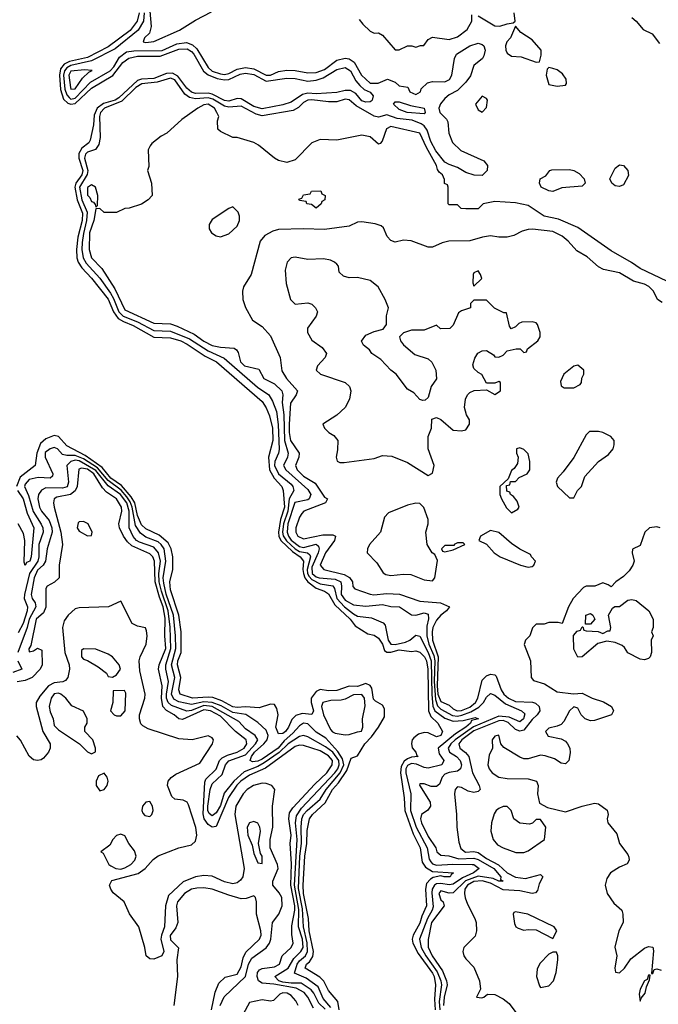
# Model space of a CAD drawing. Header units: inches. Extents: x 2380249 to 2585472, y 382747 to 546448.
# Tile 577 of 626: x 2553624 to 2556697, y 473596 to 478337. Entities that reach past the tile are written whole.
import ezdxf

# ---------------------------------------------------------------- set-up
doc = ezdxf.new("R2010")
doc.units = ezdxf.units.IN
doc.header["$MEASUREMENT"] = 0
doc.layers.add('C5457', color=7, linetype='Continuous')

msp = doc.modelspace()

# ---------------------------------------------------------------- linework, layer by layer
at = {"layer": 'C5457', "color": 4}
for points, elevation in [([(2554240.4, 478490), (2554256.7, 478303.3), (2554248.6, 478271.5), (2554224, 478250), (2554218, 478230), (2554230, 478226.7), (2554270, 478231), (2554393.4, 478286.6), (2554470, 478334), (2554546, 478374)], 12), ([(2554198.1, 478370), (2554189.3, 478330), (2554154.6, 478285.4), (2554050, 478205.2), (2553950, 478154.1), (2553864, 478136), (2553837, 478123), (2553820.1, 478099.9), (2553814.6, 478070), (2553820.1, 478000.1), (2553834.7, 477954.7), (2553855, 477935), (2553870, 477930.1), (2553890, 477932.7), (2553970, 478007.7), (2554071.8, 478068.2), (2554119.8, 478130), (2554148.3, 478151.7), (2554190, 478161.1), (2554299.2, 478160.8), (2554390, 478194.1), (2554430, 478196.1), (2554450, 478183.5), (2554461.4, 478170), (2554509, 478089), (2554531.5, 478071.5), (2554574, 478054), (2554610, 478047.8), (2554630, 478049.3), (2554685, 478075), (2554710, 478079.8), (2554750, 478073.3), (2554810, 478040.2), (2554910, 478055.2), (2554950, 478053.7), (2555010, 478040.2), (2555050, 478045.5), (2555083.7, 478056.3), (2555150, 478096.1), (2555190, 478106.7), (2555215.6, 478090), (2555242, 478042), (2555260.2, 478020.2), (2555280.7, 478000.7), (2555310, 477987.3), (2555324.9, 477970), (2555320.5, 477950), (2555315.1, 477944.9), (2555310, 477940.7), (2555290, 477939.7), (2555270, 477946.2), (2555241.2, 477981.1), (2555215.2, 477995.2), (2555190, 477995.4), (2555150, 477985.6), (2555050, 477979.8), (2555010, 477982.3), (2554984.1, 477975.9), (2554930, 477939.8), (2554890, 477927.2), (2554790, 477908.2), (2554750, 477918.5), (2554690, 477955.8), (2554670, 477956.8), (2554630, 477944.5), (2554610, 477947.8), (2554550, 477978.3), (2554530, 477982.7), (2554470, 477981.7), (2554450, 477988.4), (2554427.4, 478007.4), (2554385.1, 478065.1), (2554359.2, 478079.2), (2554330, 478077), (2554270, 478053.9), (2554210, 478050.6), (2554190, 478043.2), (2554100.3, 477959.7), (2554083.1, 477950), (2554027.2, 477932.8), (2553996.8, 477910), (2553982.3, 477877.7), (2553978.4, 477830), (2553963.5, 477756.5), (2553955.8, 477744.2), (2553922.3, 477717.7), (2553908.2, 477691.8), (2553908.6, 477670), (2553928, 477610), (2553923, 477590), (2553893.5, 477550), (2553889.4, 477530), (2553899.8, 477470), (2553925.7, 477405.7), (2553924.1, 477370), (2553904.3, 477290), (2553896.8, 477230), (2553899.4, 477190), (2553905.5, 477170), (2553922.4, 477142.4), (2553970, 477091.6), (2554050, 476991.4), (2554074.6, 476930), (2554097.9, 476897.9), (2554122.9, 476882.9), (2554170, 476864.3), (2554268.6, 476808.6), (2554350, 476804.5), (2554399.3, 476790), (2554430, 476774.7), (2554516.5, 476716.5), (2554570.3, 476690), (2554790, 476498.4), (2554810, 476467.7), (2554826.7, 476430), (2554840.6, 476370), (2554841.2, 476310), (2554821.1, 476230), (2554825.8, 476170), (2554848.7, 476128.7), (2554885.3, 476090), (2554891.5, 476070), (2554897.3, 475990), (2554878.4, 475930), (2554869.4, 475870), (2554870.7, 475850), (2554880.1, 475830), (2554936.9, 475776.9), (2554973.1, 475750), (2554990.1, 475730.1), (2554986.4, 475690), (2554989.4, 475670), (2554996, 475650), (2555010.4, 475630.5), (2555050, 475600.6), (2555090, 475585.5), (2555110, 475572), (2555140.3, 475520.3), (2555214.9, 475450), (2555237.7, 475417.7), (2555299.8, 475379.8), (2555330, 475373), (2555350, 475359.5), (2555369.1, 475330), (2555379.9, 475299.9), (2555390, 475291.6), (2555410, 475291.9), (2555450, 475302.6), (2555510, 475295.5), (2555530, 475298), (2555550, 475292.2), (2555571.8, 475270), (2555581.1, 475250), (2555587.5, 475210), (2555590.9, 475010), (2555602.3, 474982.3), (2555636.4, 474950), (2555658.8, 474910), (2555650.5, 474890), (2555630, 474884.7), (2555590, 474903.1), (2555570, 474905), (2555542.7, 474897.3), (2555520.5, 474879.5), (2555513.2, 474870), (2555508.6, 474851.4), (2555511.8, 474831.8), (2555530.6, 474810), (2555534.4, 474794.4), (2555542, 474790), (2555510, 474786.2), (2555490, 474778.9), (2555473.7, 474766.3), (2555459.5, 474740.5), (2555456.8, 474710), (2555473.8, 474590), (2555476.6, 474530), (2555517.5, 474417.5), (2555550.2, 474350), (2555560.7, 474280.7), (2555576.3, 474256.3), (2555610, 474235.8), (2555711.3, 474230), (2555699.6, 474220.4), (2555696, 474210), (2555666, 474210), (2555650, 474215.3), (2555613.7, 474206.3), (2555600.4, 474199.6), (2555582.2, 474177.8), (2555576.9, 474150), (2555582, 474070), (2555559.3, 474020.7), (2555550, 473987.3), (2555516.9, 473930), (2555513, 473910), (2555516.2, 473890), (2555540.7, 473840.7), (2555610, 473747), (2555618.2, 473730), (2555625.3, 473690), (2555619.6, 473620.4), (2555622.9, 473570)], 4), ([(2554223.1, 478370), (2554219, 478330), (2554194.1, 478285.9), (2554083.6, 478196.5), (2553970, 478137.8), (2553870, 478116), (2553850, 478105), (2553839.3, 478090), (2553834.8, 478070), (2553841.7, 478001.7), (2553850, 477974.6), (2553861.4, 477961.4), (2553870, 477954.8), (2553890, 477959.4), (2553963.9, 478036.1), (2554059.3, 478090), (2554077, 478110), (2554103.6, 478156.4), (2554138.3, 478181.7), (2554173.3, 478186.7), (2554310, 478188.3), (2554380.3, 478219.7), (2554426.4, 478226.4), (2554455.8, 478215.8), (2554475.7, 478195.8), (2554530, 478107.1), (2554549.6, 478089.6), (2554590, 478075.8), (2554610, 478073.5), (2554630, 478077.7), (2554670, 478098.5), (2554710, 478105.8), (2554750, 478099.4), (2554810, 478069.4), (2554830, 478070.2), (2554870, 478087.1), (2554910, 478093.7), (2554950, 478092), (2555010, 478080.3), (2555050, 478082.6), (2555090, 478097.6), (2555150, 478141.5), (2555190, 478151.8), (2555210, 478147.7), (2555232.9, 478132.8), (2555269, 478069), (2555310, 478031.5), (2555348.2, 478031.8), (2555394, 478050), (2555430, 478036), (2555450, 478018), (2555491.3, 478011.3), (2555501, 477990), (2555530, 477976), (2555552.7, 477990), (2555556.5, 478003.5), (2555586.6, 478033.4), (2555610, 478039.1), (2555670, 478038), (2555691.7, 478048.3), (2555703.7, 478070), (2555715.6, 478150), (2555725.6, 478170), (2555790, 478210.3), (2555830, 478223), (2555850, 478217.3), (2555857.3, 478210), (2555863, 478190), (2555858, 478162), (2555850.4, 478149.6), (2555810, 478116), (2555792.9, 478067.1), (2555770, 478036), (2555730, 477996), (2555690, 477975.1), (2555670, 477957.6), (2555648.6, 477931.4), (2555640.3, 477910), (2555646, 477890), (2555677.8, 477857.8), (2555684.8, 477844.8), (2555689.3, 477790), (2555706, 477746), (2555747.4, 477707.4), (2555857.4, 477657.4), (2555874.8, 477634.8), (2555872.8, 477610), (2555850, 477586.4), (2555811.4, 477588.5), (2555770, 477601.2), (2555730, 477625.3), (2555690, 477639.3), (2555670, 477650.9), (2555625.8, 477705.8), (2555602, 477750), (2555585, 477805), (2555570, 477825.6), (2555555.8, 477835.8), (2555512.3, 477852.3), (2555440.4, 477860.4), (2555390, 477878), (2555350, 477866.6), (2555330, 477871.5), (2555242.3, 477922.3), (2555210, 477950.8), (2555190, 477954.8), (2555150, 477942), (2555110, 477940.4), (2555030, 477950.6), (2555010, 477948.5), (2554990, 477938.5), (2554965.5, 477914.5), (2554940.3, 477899.8), (2554790, 477874.4), (2554761.2, 477881.2), (2554690, 477920.3), (2554630, 477914.9), (2554610, 477919.9), (2554553.4, 477953.4), (2554530, 477960.4), (2554470, 477956.3), (2554441.3, 477961.3), (2554417.9, 477977.9), (2554370, 478047.3), (2554350, 478055.2), (2554284.5, 478035.5), (2554211.8, 478028.2), (2554182.2, 478010), (2554115.8, 477944.2), (2554031.7, 477910), (2554013, 477890), (2554007.5, 477870), (2554010.3, 477770), (2554004.8, 477735.2), (2553988.1, 477711.9), (2553950, 477699.3), (2553940.2, 477690), (2553935.4, 477670), (2553951.3, 477611.3), (2553948.6, 477591.4), (2553912.3, 477530), (2553923.3, 477470), (2553947.9, 477410), (2553945.9, 477370), (2553930, 477306.6), (2553924.6, 477264.6), (2553922.6, 477230), (2553928.7, 477190), (2553944.3, 477164.3), (2554010, 477091.5), (2554060.1, 477020.1), (2554075, 476995), (2554100.8, 476930), (2554121.8, 476910), (2554190, 476882.6), (2554270, 476840.9), (2554350, 476836.6), (2554441, 476801), (2554530, 476742.2), (2554607.5, 476707.5), (2554767.5, 476567.5), (2554822.6, 476530), (2554840.2, 476500.2), (2554859.7, 476450), (2554868.2, 476388.2), (2554872, 476268), (2554869.1, 476250), (2554851.2, 476210), (2554850.2, 476190), (2554870, 476150.3), (2554930, 476101.1), (2554938.5, 476090), (2554942.6, 476070), (2554919.8, 476030), (2554914, 475970), (2554893.8, 475910), (2554889.1, 475870), (2554892.4, 475852.4), (2554907.6, 475827.6), (2554950, 475789.6), (2554970, 475776.6), (2555009.3, 475769.3), (2555019.8, 475759.8), (2555023.2, 475750), (2555007.2, 475690), (2555009.1, 475670), (2555016.2, 475656.2), (2555030, 475640.8), (2555070, 475620.1), (2555130.7, 475610.7), (2555138.1, 475598.1), (2555150.1, 475550), (2555186.7, 475510), (2555230, 475476.9), (2555250, 475465.2), (2555317.5, 475457.5), (2555373.7, 475433.7), (2555382, 475422), (2555396.9, 475350), (2555410, 475330.3), (2555430, 475329.4), (2555480.4, 475339.6), (2555501.3, 475350), (2555530, 475374), (2555550, 475368), (2555590.1, 475290.1), (2555604, 475250), (2555607.7, 475087.7), (2555612.3, 475032.3), (2555621.3, 475010), (2555670, 474973.4), (2555710, 474959.4), (2555757.8, 474962.2), (2555816.4, 474976.4), (2555831.2, 474971.1), (2555798, 474962), (2555793.1, 474950), (2555771.2, 474930), (2555721.5, 474898.5), (2555636.9, 474830), (2555641.9, 474801.9), (2555665.5, 474770), (2555656, 474750), (2555590, 474733.3), (2555570, 474736.9), (2555532.8, 474752.8), (2555510, 474755.2), (2555490, 474746), (2555482, 474730), (2555482.2, 474710), (2555505.4, 474610), (2555504.6, 474530), (2555531.5, 474450), (2555585, 474350), (2555595, 474295), (2555601.9, 474281.9), (2555610, 474273.4), (2555630, 474266.6), (2555708.4, 474271.6), (2555802, 474270), (2555810, 474268.7), (2555834.9, 474250), (2555807, 474230), (2555754.8, 474205.2), (2555710, 474174.6), (2555690, 474171.4), (2555650, 474178.5), (2555630, 474177), (2555619.7, 474170), (2555608.5, 474151.5), (2555607, 474133), (2555613.9, 474066.1), (2555609.4, 474050), (2555586.1, 474010), (2555547.8, 473910), (2555555.7, 473870), (2555578.1, 473830), (2555633.5, 473753.5), (2555650.7, 473710), (2555653.7, 473690), (2555643.1, 473610), (2555646.1, 473570)], 8), ([(2555256.9, 478336.9), (2555275.3, 478315.3), (2555310, 478282), (2555330, 478272), (2555350, 478274), (2555370, 478262), (2555430, 478192), (2555450, 478192), (2555490, 478211.3), (2555511.2, 478211.1), (2555530, 478204.7), (2555552, 478212), (2555568, 478212), (2555590, 478242), (2555610, 478252), (2555690, 478242), (2555730, 478253.4), (2555777.2, 478290), (2555799, 478330), (2555800.4, 478359.6)], 12), ([(2555830, 478356), (2555910, 478306.4), (2555934.7, 478305.3), (2555970, 478317.3), (2555999, 478321), (2556008, 478330), (2556002.9, 478370)], 12), ([(2556570, 478346.8), (2556591, 478330), (2556624.7, 478290), (2556668, 478268), (2556702.8, 478222.8)], 12), ([(2556737.7, 477077.7), (2556610, 477139.3), (2556568.1, 477168.2), (2556470, 477223.7), (2556310, 477336), (2556216.6, 477376.6), (2556148, 477390), (2556070, 477442), (2556010, 477455.3), (2555910, 477462), (2555854, 477450), (2555830, 477426), (2555770, 477426), (2555748.4, 477428.4), (2555730, 477446), (2555690, 477446), (2555686, 477450), (2555686, 477530), (2555682, 477542), (2555668.4, 477548.4), (2555667.3, 477567.3), (2555658, 477590), (2555642, 477602), (2555634.8, 477614.8), (2555630, 477634), (2555581, 477721), (2555548.7, 477790), (2555410, 477822.4), (2555388.3, 477811.7), (2555367.9, 477752.1), (2555359.1, 477740.9), (2555350, 477737.2), (2555310, 477772), (2555270, 477781.2), (2555150, 477756), (2555070, 477759.3), (2555030, 477744), (2554950, 477662), (2554910, 477649), (2554870, 477659), (2554849.5, 477669.5), (2554772.5, 477732.5), (2554750, 477745.2), (2554670, 477768.7), (2554648.8, 477768.9), (2554590, 477798), (2554578, 477810), (2554575.3, 477850), (2554582, 477870), (2554573.2, 477890), (2554560.9, 477910), (2554530, 477929.3), (2554510, 477926), (2554481, 477910), (2554403.4, 477856.6), (2554331.3, 477790), (2554304.5, 477775.5), (2554259.6, 477740.4), (2554251.2, 477728.9), (2554242, 477710), (2554244.7, 477630), (2554238, 477610), (2554258, 477550), (2554262, 477490), (2554242, 477470), (2554210, 477448.7), (2554150, 477428.7), (2554130, 477428), (2554090, 477408.7), (2554030, 477408.7), (2554010, 477428), (2553990, 477426), (2553981.3, 477370), (2553960.3, 477310), (2553957.4, 477230), (2553969.1, 477190), (2554019.5, 477139.5), (2554081.7, 477041.7), (2554130, 476939.6), (2554270, 476876.1), (2554350, 476872.9), (2554381, 476861), (2554463.4, 476823.4), (2554510, 476789.2), (2554550, 476768.2), (2554590, 476759.6), (2554655.2, 476755.2), (2554667.3, 476747.3), (2554674.8, 476734.8), (2554687, 476690), (2554706, 476670), (2554774.4, 476654.4), (2554799.1, 476610), (2554850, 476583.8), (2554885.5, 476550), (2554890.3, 476530), (2554886.8, 476493.2), (2554894.8, 476434.8), (2554897.9, 476310), (2554916.5, 476250), (2554913.1, 476230), (2554893.7, 476190), (2554905.3, 476170), (2555010, 476075.3), (2555024.2, 476050), (2555017.1, 476030), (2555010, 476025.7), (2554947.7, 476012.3), (2554913.5, 475910), (2554910.2, 475870), (2554916.6, 475850), (2554930, 475831.2), (2554970, 475800.1), (2554990, 475796.3), (2555050, 475811.3), (2555061.7, 475801.7), (2555064.4, 475790), (2555060.6, 475770), (2555030, 475700.7), (2555031.2, 475670), (2555050, 475654.3), (2555064.9, 475650), (2555142.4, 475642.4), (2555168.8, 475630), (2555173.2, 475610), (2555170.2, 475570), (2555190, 475541.8), (2555230, 475520.3), (2555290, 475513.4), (2555370, 475521.1), (2555410, 475512), (2555451.3, 475510), (2555510, 475470.7), (2555530, 475470.5), (2555570, 475480.4), (2555590, 475474.8), (2555591.7, 475451.7), (2555583.5, 475416.5), (2555582.4, 475370), (2555592.5, 475330), (2555616, 475276), (2555621.1, 475250), (2555618.3, 475150), (2555624.6, 475064.6), (2555633.9, 475034), (2555650, 475017.4), (2555706.3, 474986.3), (2555730, 474983.8), (2555751.7, 474988.3), (2555795.4, 475004.6), (2555833, 475026.9), (2555856, 475050), (2555870, 475075.5), (2555890, 475092.4), (2555910, 475084.2), (2555962.4, 475042.4), (2556038.8, 475010), (2556054.1, 474994.1), (2556048.2, 474970), (2556030, 474956.3), (2555978.6, 474978.6), (2555930, 474984.4), (2555807.9, 474932.1), (2555719.4, 474870), (2555698.4, 474850), (2555685.3, 474830), (2555692.7, 474810), (2555726.4, 474790), (2555744.2, 474770), (2555750.3, 474750), (2555745.5, 474730), (2555730, 474718.7), (2555690, 474712), (2555670, 474703.6), (2555656.4, 474690), (2555644.4, 474655.6), (2555630, 474644.5), (2555604.2, 474644.2), (2555570, 474658), (2555550, 474658), (2555548.2, 474651.8), (2555599.1, 474570), (2555600.7, 474550), (2555588.2, 474531.8), (2555557.3, 474510), (2555552.7, 474490), (2555557, 474470), (2555590, 474404.4), (2555626.7, 474350), (2555631, 474330), (2555650, 474314.8), (2555689.3, 474310.7), (2555737.3, 474297.3), (2555810, 474299.4), (2555830, 474293.2), (2555904.9, 474250), (2555939.5, 474210), (2555938, 474198), (2555950.4, 474190), (2555930.3, 474189.7), (2555902.4, 474202.4), (2555830, 474212.8), (2555769.4, 474190.6), (2555710, 474132.8), (2555690, 474131.1), (2555650, 474142), (2555641.3, 474130), (2555650, 474098.8), (2555661, 474090), (2555666.8, 474070), (2555606.3, 473990), (2555590, 473908), (2555589.1, 473870.9), (2555608.5, 473830), (2555658.1, 473758.1), (2555677.5, 473710), (2555680.2, 473690), (2555665.8, 473630), (2555663.9, 473590)], 12), ([(2556715.1, 476975.1), (2556693.2, 476990), (2556674.5, 477030), (2556651.6, 477051.6), (2556630, 477063.1), (2556578.2, 477078.2), (2556510, 477117.6), (2556433.8, 477133.8), (2556410, 477146.6), (2556354.5, 477194.5), (2556304.2, 477224.2), (2556262.9, 477270), (2556233.7, 477293.7), (2556190, 477317.7), (2556091.6, 477328.4), (2556070, 477327.1), (2556041.6, 477318.4), (2556002.3, 477297.7), (2555970.4, 477289.6), (2555930, 477289.6), (2555890, 477295.8), (2555851.3, 477290), (2555790, 477272.4), (2555688.8, 477271.2), (2555657.3, 477262.7), (2555610, 477240.9), (2555590, 477240.9), (2555507.9, 477272.1), (2555470, 477274.5), (2555430, 477265.2), (2555410, 477274), (2555392.1, 477292.1), (2555374, 477334), (2555363.7, 477343.7), (2555334.2, 477354.2), (2555270, 477362.7), (2555250, 477361.2), (2555210, 477342.7), (2555090, 477326), (2554990, 477329.6), (2554870, 477327.3), (2554841.7, 477318.3), (2554803.1, 477296.9), (2554780.7, 477270), (2554737.3, 477110), (2554701, 477050), (2554696, 477030), (2554698, 476990), (2554710.9, 476950.9), (2554744.7, 476890), (2554790, 476858.8), (2554830, 476814.8), (2554878, 476710), (2554886, 476646), (2554907.4, 476610), (2554960.4, 476550), (2554954.4, 476530), (2554927.1, 476490), (2554919.8, 476390), (2554920.1, 476350), (2554927.7, 476310), (2554968.8, 476250), (2554966.5, 476230), (2554951.7, 476190), (2554959.6, 476170), (2554990, 476139), (2555045, 476105), (2555090, 476037.3), (2555104.7, 476030), (2555096, 476010), (2554990.8, 475970), (2554980.9, 475959.1), (2554970, 475942), (2554953.4, 475890), (2554953, 475870), (2554963, 475850), (2554990, 475837.6), (2555082.7, 475857.3), (2555130, 475857.4), (2555143, 475850), (2555138, 475830), (2555095.8, 475770), (2555070.5, 475710), (2555086.8, 475690), (2555185.1, 475665.1), (2555211.6, 475651.6), (2555224.6, 475630), (2555227.1, 475607.1), (2555236.7, 475596.7), (2555310, 475570.2), (2555328, 475568.1), (2555390, 475574.7), (2555451.3, 475571.3), (2555550, 475536.5), (2555649, 475529), (2555692, 475510), (2555678, 475490), (2555650, 475469.7), (2555630, 475445.4), (2555611.2, 475410), (2555608.2, 475390), (2555611.1, 475350), (2555638, 475270), (2555632.7, 475130), (2555636.6, 475090), (2555650, 475053.6), (2555690, 475036.5), (2555710, 475019), (2555729.6, 475009.6), (2555750, 475011), (2555790, 475027), (2555818, 475050), (2555829, 475070), (2555850, 475156.3), (2555870, 475178), (2555890, 475186), (2555910, 475183), (2555916.7, 475176.7), (2555941.3, 475110), (2555953.4, 475090), (2555975.3, 475070), (2556010, 475053.9), (2556091, 475051), (2556105.5, 475045.5), (2556123.8, 475030), (2556126.4, 475010), (2556113.7, 474990), (2556090, 474967.4), (2556050, 474916.8), (2556030, 474910.8), (2556010, 474919.8), (2555973.8, 474953.8), (2555950, 474962.2), (2555930, 474961.7), (2555810, 474913.3), (2555752.1, 474870), (2555737.3, 474850), (2555742.6, 474830), (2555769.4, 474809.4), (2555785.3, 474790), (2555802.9, 474710), (2555835.3, 474650), (2555840.5, 474630), (2555830, 474621.6), (2555810, 474616.3), (2555782.5, 474622.5), (2555750, 474640.7), (2555730, 474642.7), (2555719.1, 474630), (2555715.5, 474610), (2555726.4, 474510), (2555727, 474450), (2555736.7, 474376.7), (2555746, 474346), (2555769.3, 474329.3), (2555810, 474332.3), (2555830, 474326.5), (2555870, 474297.6), (2555927.5, 474267.5), (2555970.3, 474230), (2556010, 474209.1), (2556058.6, 474201.4), (2556130, 474220.7), (2556140.7, 474210), (2556123.6, 474176.4), (2556115.1, 474144.9), (2556106.2, 474133.8), (2556090.3, 474129.7), (2556030, 474143.1), (2555950, 474147.6), (2555890, 474180.2), (2555850, 474190.9), (2555810, 474187.7), (2555779.2, 474170), (2555766.5, 474150), (2555764.2, 474130), (2555768.3, 474108.3), (2555778.6, 474078.6), (2555814.4, 474010), (2555820.4, 473990), (2555822, 473950), (2555816, 473924), (2555760.5, 473870), (2555757.1, 473850), (2555760.5, 473830), (2555770, 473814.8), (2555810, 473776), (2555837.3, 473710), (2555842, 473670), (2555822, 473630), (2555847.9, 473627.9), (2555858, 473630), (2555875.3, 473644.7), (2555910, 473644), (2555950, 473622.4), (2555980, 473600), (2556015.5, 473550)], 16), ([(2555161.5, 473570), (2555154.3, 473610), (2555110, 473662.9), (2555087.7, 473707.7), (2555067.6, 473727.6), (2554997.6, 473770), (2555004.2, 473790), (2555018.4, 473801.6), (2555034.1, 473825.9), (2555037, 473850), (2555016.5, 473950), (2555013.8, 474010), (2554990, 474129.2), (2554988.6, 474170), (2554995.7, 474310), (2555005.6, 474370), (2555006.8, 474433.2), (2555018.5, 474490), (2555032.8, 474510), (2555093.4, 474566.6), (2555129.1, 474630), (2555157.8, 474662.2), (2555198.1, 474721.9), (2555219, 474781), (2555250, 474792.7), (2555284, 474850), (2555316.5, 474883.5), (2555349.7, 474930), (2555379.3, 474980.7), (2555378.9, 475018.9), (2555370, 475035.8), (2555335.3, 475055.3), (2555325.6, 475065.6), (2555317.7, 475117.7), (2555310, 475131.1), (2555290, 475141.4), (2555250, 475127.1), (2555210, 475127.6), (2555150, 475107.7), (2555110, 475106.2), (2555070, 475112), (2555050, 475102.4), (2555026.3, 475070), (2555025.8, 475050), (2555037.3, 475010), (2555030, 474992.3), (2554983.9, 474996.1), (2554952.8, 474987.2), (2554933, 474967), (2554917.4, 474930), (2554903.7, 474910), (2554890, 474900.4), (2554870, 474898.4), (2554856.9, 474930), (2554867.3, 474990), (2554860.9, 475020.9), (2554850, 475039), (2554830, 475041.2), (2554776.9, 475023.1), (2554710, 475029), (2554670, 475026.1), (2554650, 475029.1), (2554597.2, 475057.2), (2554552.7, 475072.7), (2554530, 475075.2), (2554455.3, 475070), (2554395.6, 475090), (2554389, 475110), (2554398.4, 475170), (2554383.2, 475230), (2554384, 475250), (2554400.3, 475290), (2554401.1, 475390), (2554389.9, 475470), (2554348.9, 475591.1), (2554346, 475630), (2554360.4, 475690), (2554360.8, 475750), (2554353.1, 475790), (2554338.3, 475818.3), (2554295.6, 475855.6), (2554230, 475885), (2554210, 475904.2), (2554190.6, 475950), (2554177.3, 476010), (2554160.2, 476040.2), (2554113.9, 476094), (2554062.1, 476130), (2554021.4, 476181.4), (2553938.1, 476238.1), (2553850, 476285.1), (2553810.6, 476330.6), (2553790, 476334.2), (2553750, 476318.9), (2553724.2, 476295.8), (2553706.2, 476250), (2553698.7, 476190), (2553626.1, 476133.9), (2553607.6, 476090)], 4), ([(2555121, 473581), (2555084.9, 473624.9), (2555060.9, 473680.9), (2555002.8, 473722.8), (2554946.2, 473746.2), (2554959.1, 473790), (2554970, 473805.8), (2554999.3, 473830), (2555009.3, 473850.7), (2555007.1, 473892.9), (2554989.3, 473970), (2554984.5, 474055.5), (2554965.3, 474154.7), (2554972.1, 474310), (2554980.2, 474370), (2554977.6, 474450), (2554981.7, 474490), (2554989.9, 474510.1), (2555007, 474530), (2555070, 474584.7), (2555098.8, 474630), (2555165.6, 474710), (2555183, 474750), (2555177.7, 474777.7), (2555154, 474814), (2555097.2, 474877.3), (2555050, 474907.1), (2555010, 474946.6), (2554990, 474949.7), (2554970, 474937.7), (2554938.6, 474901.4), (2554895.9, 474864.1), (2554868.4, 474830), (2554790, 474776.8), (2554770, 474766.6), (2554744, 474764), (2554733.6, 474770), (2554738.9, 474790), (2554753.5, 474810), (2554799.3, 474850), (2554814.6, 474870), (2554819.8, 474890), (2554810, 474915.6), (2554770, 474953.2), (2554711.4, 474991.4), (2554650, 475001.5), (2554592.8, 475032.7), (2554550, 475049.4), (2554510, 475052.4), (2554450, 475040.2), (2554390, 475052.9), (2554365, 475065), (2554355, 475090), (2554369.8, 475170), (2554353.9, 475230), (2554374.7, 475310), (2554374.3, 475370), (2554363.2, 475470), (2554329.2, 475570.8), (2554316.8, 475623.2), (2554314.7, 475650), (2554327.8, 475730), (2554318.2, 475790), (2554305.3, 475810), (2554290, 475822.5), (2554230, 475845), (2554204.4, 475864.4), (2554181.1, 475901.1), (2554164.7, 475990), (2554155.2, 476015.2), (2554139.4, 476039.4), (2554111.4, 476071.4), (2554050, 476117.5), (2553998.5, 476178.5), (2553930, 476222.1), (2553890, 476238.7), (2553850, 476237.8), (2553830, 476242.9), (2553805.2, 476270), (2553790, 476276.9), (2553770, 476271.2), (2553746.8, 476253.2), (2553746, 476230), (2553784, 476150), (2553781, 476139), (2553770.3, 476129.7), (2553712.6, 476132.6), (2553670, 476123.5), (2553650, 476101.2), (2553647.2, 476090), (2553666.5, 476046.5), (2553689, 475969.1), (2553727.8, 475907.8), (2553735.8, 475890), (2553736.5, 475870), (2553716.5, 475810), (2553715.8, 475750), (2553711, 475730), (2553670.8, 475670), (2553646.2, 475570), (2553645.2, 475550), (2553661.1, 475510), (2553659.8, 475490), (2553639.8, 475430), (2553615.7, 475384.3)], 8), ([(2555093.5, 473573.5), (2555062.6, 473602.6), (2555039.8, 473650), (2555026.7, 473666.7), (2554978, 473698), (2554930, 473697.5), (2554890, 473703.6), (2554871.2, 473710), (2554851.2, 473730), (2554915.1, 473770), (2554942.3, 473817.7), (2554976.1, 473850), (2554987.2, 473870), (2554985.2, 473910), (2554965.6, 473970), (2554966.4, 474053.6), (2554946.4, 474170), (2554958.5, 474390), (2554951.8, 474470), (2554955.6, 474504.4), (2554979.1, 474540.9), (2555139.9, 474710), (2555154.1, 474730), (2555160.8, 474750), (2555158.8, 474770), (2555130.6, 474810.6), (2555095.5, 474835.5), (2555010, 474884.8), (2554990, 474891.2), (2554970, 474886.4), (2554916.2, 474850), (2554871.9, 474808.1), (2554800.6, 474759.4), (2554770, 474741.4), (2554704.2, 474715.8), (2554655, 474670), (2554607.8, 474612.2), (2554590, 474553.3), (2554570, 474518.7), (2554550, 474503.9), (2554535.5, 474515.5), (2554529.9, 474529.9), (2554529.9, 474550), (2554540.5, 474630), (2554550, 474657.4), (2554598, 474702), (2554614, 474750), (2554630, 474768.3), (2554710, 474797.1), (2554758.8, 474850), (2554769.7, 474870), (2554756.9, 474890), (2554710, 474922.3), (2554678.7, 474958.7), (2554550, 475029.9), (2554510, 475034.7), (2554450, 475011.3), (2554427.4, 475007.4), (2554355, 475035), (2554338.5, 475050), (2554330.5, 475070), (2554329.9, 475090), (2554340.2, 475150), (2554326.5, 475210), (2554327.5, 475230), (2554351.6, 475310), (2554348.1, 475411.9), (2554338.6, 475490), (2554305.4, 475585.4), (2554295.6, 475630), (2554294.1, 475670), (2554300.8, 475730), (2554292.2, 475770), (2554270, 475796.5), (2554200.8, 475820.8), (2554185.7, 475830), (2554169.2, 475849.2), (2554150.6, 475890.6), (2554149.9, 475970), (2554138.9, 476010), (2554109, 476050), (2554050, 476091.9), (2553990, 476166.7), (2553910, 476213.2), (2553890, 476215.7), (2553870.4, 476210), (2553850.2, 476190), (2553859, 476110), (2553851.7, 476088.3), (2553830, 476080.9), (2553750, 476082.6), (2553729.1, 476070.9), (2553714.4, 476050), (2553710.3, 476029.7), (2553718.3, 475990), (2553729, 475970), (2553766, 475926), (2553778.6, 475890), (2553780.2, 475870), (2553755.8, 475790), (2553748.1, 475730), (2553737, 475710), (2553710, 475687.1), (2553692.9, 475650), (2553679.7, 475570), (2553684, 475550), (2553697.4, 475530), (2553700.7, 475510), (2553669.3, 475450.7), (2553659.5, 475410), (2553614.6, 475290)], 12), ([(2555038.4, 473578.4), (2555010.5, 473630.5), (2554992.7, 473652.7), (2554954.7, 473674.7), (2554846.1, 473693.9), (2554790, 473697.8), (2554773.7, 473710), (2554766.2, 473730), (2554767.4, 473750), (2554778.2, 473761.8), (2554790, 473768.1), (2554850, 473776.1), (2554873.6, 473790), (2554886.3, 473830), (2554929.6, 473870), (2554939.5, 473890), (2554933, 473933), (2554933.5, 473973.5), (2554947.5, 474050), (2554947.3, 474070), (2554928.8, 474170), (2554931.9, 474271.9), (2554925.7, 474370), (2554930.6, 474410), (2554918.9, 474490), (2554922, 474518), (2554937.4, 474542.6), (2555043.3, 474656.7), (2555101.7, 474710), (2555127.8, 474750), (2555129.6, 474770), (2555110, 474792.9), (2555070, 474816.1), (2554990, 474842.3), (2554970, 474843.5), (2554950, 474837.2), (2554806.6, 474733.4), (2554730, 474700.2), (2554687.7, 474670), (2554668.6, 474651.4), (2554628.3, 474591.7), (2554570, 474453.2), (2554550.5, 474449.5), (2554530, 474462.7), (2554511.5, 474490), (2554506.1, 474513.9), (2554514.3, 474665.7), (2554519.2, 474680.8), (2554570, 474728.5), (2554585.3, 474770), (2554597.7, 474782.3), (2554623.7, 474796.3), (2554670, 474810.2), (2554703.5, 474830), (2554716.8, 474850), (2554714.3, 474870), (2554663, 474910), (2554590, 474982.9), (2554542.4, 475010), (2554510, 475014.2), (2554408, 474968), (2554390, 474971.1), (2554367.8, 474990), (2554330, 475010.9), (2554312.8, 475030), (2554306.4, 475070), (2554309, 475130), (2554292.4, 475210), (2554294.4, 475230), (2554326.8, 475310), (2554322.4, 475370), (2554324, 475456), (2554314.3, 475510), (2554296, 475556), (2554275.5, 475630), (2554272.1, 475730), (2554263.9, 475750), (2554250, 475765.7), (2554163.1, 475803.1), (2554142.5, 475822.5), (2554123.9, 475850), (2554104, 475890), (2554101.2, 475910), (2554115.4, 475970), (2554113.7, 475990), (2554090, 476029.4), (2554041.7, 476061.7), (2554022.6, 476082.6), (2553981.2, 476150), (2553950, 476172.1), (2553921.8, 476178.2), (2553907.7, 476172.3), (2553899.7, 476090), (2553890.9, 476069.1), (2553868, 476050), (2553802.7, 476037.4), (2553790.4, 476029.6), (2553786.7, 476010), (2553790.3, 475990), (2553822, 475870), (2553830.3, 475810), (2553813.1, 475710), (2553814, 475650), (2553791.8, 475628.2), (2553756, 475610), (2553750, 475598), (2553750, 475509), (2553738.6, 475481.4), (2553703.1, 475450), (2553676.8, 475323.2), (2553667.5, 475307.5), (2553670, 475294), (2553690, 475298), (2553709.3, 475310.7), (2553730, 475302), (2553731.9, 475230), (2553722, 475210), (2553683.1, 475170), (2553650, 475155.8), (2553611.5, 475148.5)], 16), ([(2553612.6, 476070), (2553640.2, 476030), (2553660.3, 475960.3), (2553691.3, 475890), (2553679.5, 475750), (2553672.9, 475730), (2553656.3, 475723.7), (2553649.4, 475709.4), (2553645.4, 475725.4), (2553647.7, 475830), (2553642.8, 475862.8), (2553616.8, 475910)], 4), ([(2556706, 475890), (2556690, 475895.3), (2556654, 475890), (2556632, 475870), (2556610, 475806), (2556572.7, 475787.3), (2556572, 475770), (2556581, 475730), (2556574.8, 475710), (2556557.5, 475682.5), (2556530, 475655.3), (2556492, 475630), (2556470, 475606), (2556456.4, 475616.4), (2556430, 475626), (2556390.9, 475609.1), (2556350, 475608.7), (2556336.9, 475603.1), (2556286.8, 475550), (2556264.7, 475510), (2556234, 475430), (2556215.3, 475435.3), (2556170, 475435.3), (2556147.3, 475427.3), (2556110, 475426), (2556091.6, 475408.4), (2556078, 475370), (2556058, 475350), (2556051.2, 475328.9), (2556082, 475250), (2556084.7, 475170), (2556096, 475156), (2556150, 475139.1), (2556210, 475101.1), (2556289.6, 475090.4), (2556330, 475094), (2556378, 475070), (2556432.5, 475052.5), (2556471.3, 475030), (2556481, 475010), (2556472, 474990), (2556390, 474962.9), (2556370, 474960.7), (2556345.2, 474970), (2556325.2, 474990), (2556310, 475022), (2556290, 475029), (2556270, 475009), (2556242.3, 474957.7), (2556230, 474943.7), (2556210, 474934.7), (2556170, 474926), (2556154, 474910), (2556167.6, 474887.6), (2556230, 474874.8), (2556250, 474862.8), (2556260.7, 474850), (2556270.6, 474830), (2556273.2, 474806.8), (2556266, 474770), (2556250, 474754), (2556230, 474757.2), (2556197.7, 474777.7), (2556152.9, 474792.9), (2556130, 474795.1), (2556070, 474778), (2556050, 474778.9), (2556030, 474786), (2555953.3, 474833.3), (2555939, 474850), (2555930, 474892.3), (2555910, 474888), (2555898, 474870), (2555898.8, 474830), (2555883.6, 474796.4), (2555877, 474750), (2555883.7, 474730), (2555897.6, 474710), (2555930, 474690.3), (2555970, 474683.2), (2556070, 474682.4), (2556111.3, 474670), (2556118.8, 474650), (2556116.3, 474610), (2556125.4, 474565.4), (2556163.5, 474543.5), (2556250, 474523), (2556330, 474550.6), (2556390, 474564), (2556410, 474561), (2556450.7, 474530.7), (2556456, 474510), (2556451, 474490), (2556454.8, 474470), (2556496.7, 474416.7), (2556510.8, 474370), (2556550, 474318), (2556555.3, 474304.7), (2556556, 474290), (2556546.8, 474273.2), (2556510, 474257.2), (2556466.8, 474230), (2556450, 474202), (2556441.6, 474170), (2556450.6, 474130), (2556483.7, 474083.7), (2556521, 474050), (2556526.8, 474030), (2556527.3, 473990), (2556507.3, 473950), (2556488, 473872), (2556498, 473830), (2556488.6, 473770), (2556491, 473751), (2556510, 473748.4), (2556533.6, 473770), (2556564.9, 473815.1), (2556630, 473867.3), (2556650, 473874.8), (2556670, 473872), (2556674.4, 473854.4), (2556664.7, 473744.7), (2556670, 473744.7), (2556676.4, 473763.6), (2556690, 473766.8), (2556710, 473760.7)], 24), ([(2554589, 473590), (2554608.3, 473631.7), (2554709.8, 473730), (2554724.1, 473790), (2554741.3, 473818.7), (2554810, 473868.8), (2554825.1, 473890), (2554831.6, 473910), (2554839.7, 473990), (2554871, 474030), (2554886.6, 474070), (2554885.4, 474110), (2554873.2, 474133.2), (2554842, 474170), (2554841.2, 474190), (2554866.9, 474250), (2554864.4, 474270), (2554828.7, 474350), (2554829.8, 474390), (2554841.5, 474450), (2554840.4, 474550), (2554852.3, 474630), (2554837.2, 474650), (2554810, 474659.8), (2554790, 474661.4), (2554748.8, 474650), (2554719, 474630), (2554699.1, 474610), (2554664.5, 474550), (2554658.8, 474510), (2554703.6, 474250), (2554697, 474210), (2554686.3, 474193.7), (2554670, 474180.7), (2554650, 474176.9), (2554610, 474185.7), (2554550, 474213.7), (2554510, 474216.8), (2554470, 474210.8), (2554410, 474185.7), (2554340.5, 474119.5), (2554324.9, 474070), (2554321.3, 473970), (2554305.5, 473930), (2554303.6, 473910), (2554317.4, 473850), (2554307.7, 473830), (2554270, 473813.6), (2554250, 473815.1), (2554232.7, 473830), (2554226.6, 473870), (2554197.2, 473970), (2554151.9, 474031.9), (2554126, 474090), (2554073.7, 474133.7), (2554061.6, 474150), (2554056.2, 474170), (2554067.2, 474192.7), (2554193.5, 474226.5), (2554228.1, 474250), (2554265.9, 474294.1), (2554290, 474311.6), (2554390, 474350.3), (2554450, 474364), (2554470, 474382), (2554476, 474410), (2554472, 474448.1), (2554436.5, 474556.5), (2554429.2, 474570), (2554410, 474578.7), (2554370, 474583.7), (2554356.6, 474596.6), (2554335.8, 474650), (2554338, 474670), (2554351.9, 474688.2), (2554375.8, 474704.2), (2554490, 474757), (2554552.3, 474850), (2554556, 474870), (2554550, 474879), (2554530, 474889), (2554454, 474870), (2554390, 474874.3), (2554242.2, 474922.2), (2554216.4, 474936.4), (2554206.9, 474946.9), (2554199.7, 474970), (2554199.7, 474990), (2554226.6, 475070), (2554228.1, 475090), (2554202.5, 475202.5), (2554198, 475250), (2554202.9, 475270), (2554231.8, 475330), (2554237, 475370), (2554234.5, 475394.5), (2554229.1, 475409.1), (2554190, 475417), (2554165.2, 475430), (2554110, 475538), (2554050.4, 475509.6), (2553910, 475505.1), (2553890, 475500.7), (2553856.4, 475470), (2553838.2, 475441.8), (2553830.3, 475410), (2553840.3, 475290), (2553861.5, 475230), (2553864, 475210), (2553854.9, 475170), (2553844, 475156), (2553831.3, 475148.7), (2553790, 475144.5), (2553762.6, 475130), (2553720.5, 475079.5), (2553703.7, 475050), (2553703.6, 475030), (2553735.3, 474910), (2553770.3, 474850), (2553770.4, 474830), (2553762.4, 474810), (2553738, 474782), (2553726.6, 474773.4), (2553710, 474769.5), (2553690, 474773.6), (2553670, 474791.6), (2553627.3, 474867.3), (2553610, 474889.5)], 24), ([(2553614.9, 475250), (2553634, 475210), (2553590, 475194)], 12), ([(2554546.9, 473570), (2554564.4, 473655.6), (2554582.4, 473697.6), (2554613.1, 473726.9), (2554670, 473741.6), (2554690, 473777.3), (2554699.4, 473820.6), (2554711.9, 473848.2), (2554778.4, 473910), (2554781.7, 473918.3), (2554785.6, 473930), (2554783.6, 473950), (2554762.7, 474030), (2554764, 474090), (2554758, 474110), (2554750, 474118), (2554713.7, 474106.3), (2554690, 474104.5), (2554630, 474121.3), (2554550, 474151.5), (2554510, 474157), (2554475.6, 474155.6), (2554450, 474151.2), (2554416.3, 474130), (2554382.4, 474090), (2554378.4, 474070), (2554384.4, 473990), (2554375.3, 473964.7), (2554347.7, 473927.7), (2554350, 473907.3), (2554387.5, 473867.5), (2554380.4, 473810), (2554382.4, 473730), (2554366, 473590)], 28), ([(2554963.7, 473590), (2554952.5, 473612.5), (2554930, 473638.5), (2554910.6, 473650.6), (2554890, 473652.3), (2554875.3, 473644.7), (2554844.6, 473615.4), (2554830, 473611.9), (2554790, 473617.6), (2554730, 473605.4), (2554678.2, 473510)], 24)]:
    msp.add_lwpolyline(points, dxfattribs=dict(at, elevation=elevation))
for points, elevation in [([(2556010, 478306), (2555986, 478250), (2555967.7, 478230), (2555962, 478210), (2555963, 478190), (2555970, 478176), (2555990, 478160.7), (2556037.5, 478157.5), (2556110, 478132), (2556126, 478134), (2556134, 478166), (2556133.2, 478190), (2556090, 478239), (2556035.3, 478275.3)], 12), ([(2556170, 478106), (2556162, 478098), (2556158, 478070), (2556170, 478024.7), (2556210, 478016), (2556250, 478022), (2556255.3, 478030), (2556254, 478050), (2556236.5, 478076.5), (2556210, 478095.3), (2556190, 478102)], 12), ([(2553934.9, 478094.9), (2553870, 478089.6), (2553860.7, 478070), (2553867.6, 478010), (2553870, 478002), (2553890, 478004.4), (2553925.6, 478054.4), (2553956.2, 478083.8), (2553972.1, 478092.1)], 12), ([(2555850, 477968), (2555818, 477930), (2555830, 477902), (2555850, 477892), (2555870, 477914), (2555875.3, 477950), (2555870, 477958)], 12), ([(2555570, 477884), (2555488.7, 477890), (2555450, 477903.6), (2555422.9, 477930), (2555430, 477940.7), (2555450, 477941.6), (2555503.7, 477923.7), (2555570, 477910.8), (2555574.8, 477890)], 4), ([(2556510, 477534), (2556490, 477537.2), (2556474, 477550), (2556464, 477570), (2556490, 477622), (2556510, 477638), (2556530, 477634.8), (2556550.8, 477610), (2556553.4, 477586.6), (2556530, 477542)], 8), ([(2556190, 477509.6), (2556170, 477512.7), (2556134, 477530), (2556125.2, 477550), (2556129, 477570), (2556155.1, 477584.9), (2556175.3, 477610), (2556185.4, 477614.6), (2556270, 477614.9), (2556290.5, 477610.5), (2556316.8, 477596.8), (2556341, 477570), (2556344.7, 477550), (2556330, 477535.3), (2556232.8, 477527.2)], 8), ([(2553970, 477541.2), (2553950, 477528), (2553950, 477492), (2553961.1, 477481.1), (2553970, 477461), (2553978.8, 477458.8), (2553987.3, 477447.3), (2553990, 477434), (2553998, 477442), (2553999, 477490), (2553988.7, 477530)], 12), ([(2555050, 477429), (2555027.3, 477447.3), (2555006, 477450), (2555002, 477462), (2554970, 477466), (2554967.3, 477472.7), (2554982, 477478), (2554990, 477494), (2555022, 477498), (2555028.4, 477511.6), (2555072.7, 477512.7), (2555078, 477498), (2555094, 477490), (2555092, 477470), (2555078, 477462), (2555074, 477450)], 12), ([(2554650, 477435.3), (2554630, 477428), (2554550, 477374), (2554536, 477350), (2554536, 477330), (2554546, 477310), (2554570, 477296), (2554590, 477291), (2554630, 477306), (2554670, 477342), (2554682, 477370), (2554682, 477390), (2554675.3, 477410)], 16), ([(2554950, 477192.6), (2554930, 477189.5), (2554910.3, 477169.7), (2554901.3, 477130), (2554906, 477066), (2554927.3, 476990), (2554950, 476967.7), (2555010, 476973), (2555030, 476967.3), (2555047.3, 476950), (2555056.3, 476930), (2555050.7, 476910), (2555008.6, 476851.5), (2555008.4, 476830), (2555030, 476794), (2555078.7, 476758.7), (2555100.7, 476730), (2555094, 476710), (2555057.3, 476670), (2555050.8, 476650), (2555071.3, 476630), (2555190.3, 476590.3), (2555210.4, 476570.4), (2555218, 476550), (2555210.4, 476509.6), (2555190.4, 476469.6), (2555150, 476433.2), (2555082, 476390), (2555091.3, 476370), (2555111.3, 476350), (2555135.5, 476335.5), (2555154.8, 476310), (2555153.7, 476266.3), (2555146.8, 476230), (2555151, 476211), (2555164.5, 476204.5), (2555184.9, 476204.9), (2555330, 476224), (2555370, 476238.8), (2555415.3, 476235.3), (2555490, 476204.7), (2555590, 476142), (2555610, 476154), (2555618, 476190), (2555589, 476270), (2555588.7, 476330), (2555606, 476370), (2555607.3, 476412.7), (2555630, 476422), (2555650, 476412), (2555710, 476361), (2555750, 476358), (2555770, 476362), (2555788, 476390), (2555788, 476410), (2555774.6, 476434.6), (2555764, 476470), (2555768.7, 476510), (2555778, 476530), (2555790, 476542), (2555811.6, 476551.6), (2555870, 476554), (2555910, 476532), (2555938, 476550), (2555938, 476590), (2555930, 476595.3), (2555910, 476586), (2555870, 476586), (2555848.4, 476628.4), (2555830, 476638), (2555810, 476658), (2555804.7, 476675.3), (2555813.6, 476706.4), (2555829.1, 476730.9), (2555850, 476742), (2555870, 476744.7), (2555903.6, 476723.6), (2555910, 476714), (2555930, 476712), (2555950, 476722), (2555970, 476742), (2556012.7, 476752.7), (2556032.7, 476752.7), (2556050, 476734), (2556062, 476738), (2556067.3, 476752.7), (2556118, 476790), (2556128.7, 476810), (2556128.7, 476830), (2556115.3, 476870), (2556110, 476878), (2556090, 476882), (2556039.6, 476880.4), (2556025.4, 476874.6), (2556010, 476858), (2555988.4, 476848.4), (2555980.4, 476860.4), (2555966, 476926), (2555954, 476926), (2555908.4, 476948.4), (2555870, 476986), (2555810, 476986), (2555794, 476970), (2555794, 476950), (2555750, 476935.3), (2555735.3, 476924.7), (2555710, 476866), (2555694, 476850), (2555649.1, 476849.1), (2555630, 476866), (2555570, 476842), (2555510, 476842), (2555470, 476828.7), (2555451.3, 476810), (2555456, 476790), (2555470, 476771.3), (2555525.2, 476725.2), (2555590, 476704.7), (2555607.1, 476687.1), (2555626, 476650), (2555630, 476608), (2555604.7, 476570), (2555590, 476518), (2555575.3, 476504.7), (2555563.1, 476503.1), (2555550, 476508), (2555520.4, 476540.4), (2555490, 476558), (2555435.3, 476630), (2555410, 476649), (2555361.5, 476701.5), (2555319, 476730), (2555306.6, 476746.6), (2555278, 476770), (2555268.8, 476788.9), (2555290, 476818), (2555330, 476836), (2555373.2, 476846.8), (2555388.7, 476870), (2555389.1, 476910.9), (2555398, 476950), (2555382, 476990), (2555349, 477050), (2555310, 477081.2), (2555250, 477095.3), (2555210, 477093.2), (2555181.5, 477101.5), (2555161.5, 477121.5), (2555157.2, 477150), (2555150, 477159), (2555139, 477170), (2555119.1, 477179.1), (2555085.4, 477185.4), (2555010, 477181.7)], 24), ([(2555830, 477128), (2555810, 477118), (2555806.8, 477110), (2555804.7, 477070), (2555810, 477054), (2555848, 477090), (2555842, 477110)], 24), ([(2556310, 476674), (2556290, 476668.7), (2556242, 476630), (2556226, 476594), (2556230, 476574), (2556243.6, 476563.6), (2556290, 476564.7), (2556320.4, 476579.6), (2556328, 476590), (2556328.8, 476611.1), (2556338, 476630), (2556338, 476650)], 24), ([(2556410, 476354), (2556366.4, 476353.6), (2556350, 476338), (2556290.6, 476229.4), (2556239.8, 476160.2), (2556211.3, 476130), (2556204.7, 476110), (2556212, 476090), (2556270, 476034), (2556290, 476034), (2556308, 476070), (2556328, 476090), (2556343.2, 476136.8), (2556408.7, 476210), (2556456.6, 476243.4), (2556479, 476270), (2556485.2, 476290), (2556484, 476310), (2556468, 476330), (2556430, 476349)], 24), ([(2556030, 476275.3), (2556014, 476270), (2556014, 476250), (2556022, 476230), (2556019.6, 476200.4), (2556003.6, 476176.4), (2555990, 476166), (2555974, 476126), (2555934, 476090), (2555934, 476050), (2555942, 476030), (2555966, 475986), (2555990, 475962), (2556020.4, 475979.6), (2556028, 475990), (2556018, 476018), (2556000.4, 476040.4), (2555986, 476050), (2555982, 476062), (2555967.3, 476067.3), (2555966, 476094), (2555982, 476098), (2555986, 476114), (2556010, 476114), (2556027.3, 476132.7), (2556066, 476150), (2556078, 476170), (2556078, 476210), (2556070, 476246), (2556050, 476268)], 24), ([(2555530, 476008.7), (2555490, 475999), (2555398, 475962), (2555378.8, 475941.2), (2555360.7, 475870), (2555307.7, 475810), (2555297.3, 475790), (2555296, 475770), (2555342, 475722), (2555373.2, 475673.2), (2555385.3, 475665.3), (2555410, 475661.3), (2555470, 475667.4), (2555505.9, 475665.8), (2555570, 475639.5), (2555610, 475634.8), (2555620.9, 475650), (2555633.6, 475733.6), (2555622, 475762), (2555608.7, 475770), (2555584, 475810), (2555579, 475870), (2555589, 475910), (2555589, 475930), (2555568.8, 475988.9), (2555550, 476008)], 24), ([(2553930, 475920.9), (2553910, 475919.3), (2553905.1, 475914.9), (2553900.5, 475890), (2553910, 475874.8), (2553950, 475851.3), (2553970, 475854), (2553972.7, 475870), (2553953.2, 475910)], 24), ([(2555890, 475878), (2555842, 475850), (2555834, 475830), (2555870, 475812), (2555906.8, 475770), (2555936, 475750), (2556034, 475710), (2556070, 475701), (2556090, 475704.7), (2556098, 475710), (2556106, 475730), (2556086, 475750), (2556082, 475762), (2556030, 475788), (2555990, 475815.3), (2555930, 475868)], 24), ([(2555758, 475818), (2555730, 475818), (2555714, 475810), (2555714, 475806), (2555670, 475806), (2555654, 475790), (2555658, 475778), (2555670, 475774), (2555710, 475784.7), (2555766, 475810)], 24), ([(2556630, 475255.3), (2556610, 475258), (2556550, 475288.7), (2556534.6, 475314.6), (2556523.1, 475323.1), (2556490, 475338), (2556450, 475344), (2556406.4, 475333.6), (2556330, 475268.7), (2556310, 475268), (2556290, 475306), (2556288.4, 475371.6), (2556307.3, 475392.7), (2556322, 475398), (2556330, 475414), (2556334, 475414), (2556338, 475398), (2556350, 475394), (2556408.4, 475391.6), (2556430, 475382), (2556454, 475394), (2556466, 475394), (2556468, 475410), (2556458, 475470), (2556476.4, 475503.6), (2556488.4, 475511.6), (2556510, 475512), (2556550, 475542), (2556570, 475544.7), (2556590, 475541), (2556651.3, 475490), (2556672, 475450), (2556672, 475410), (2556664.7, 475390), (2556672, 475370), (2556662, 475350), (2556664.7, 475290), (2556658, 475270), (2556650, 475262)], 24), ([(2556346, 475426), (2556348.7, 475470), (2556370, 475478), (2556382, 475470), (2556392, 475450), (2556370, 475426)], 24), ([(2553930, 475308), (2553921, 475299), (2553921, 475270), (2553930, 475258), (2553950, 475252), (2554001, 475221), (2554042, 475190), (2554050, 475174), (2554070, 475172), (2554090, 475182), (2554108.7, 475210), (2554102, 475230), (2554070, 475268.7), (2554050, 475282), (2553990, 475306)], 28), ([(2553810, 475094.7), (2553790, 475091.5), (2553774.4, 475070), (2553764.9, 475030), (2553770, 475004.7), (2553784.9, 474970), (2553790, 474938), (2553810, 474918), (2553911, 474851), (2553950, 474811.3), (2553970, 474802), (2553988, 474812), (2553988.7, 474830), (2553975.3, 474870), (2553938, 474910), (2553938, 474930), (2553948, 474950), (2553948.7, 474970), (2553930, 475008), (2553874, 475034), (2553845.2, 475070), (2553821.2, 475090)], 28), ([(2554127.3, 475107.3), (2554074, 475106), (2554071.3, 475050), (2554061, 475010), (2554078, 474990), (2554090, 474984.9), (2554110, 474984.9), (2554132, 475010), (2554134.6, 475094.6)], 28), ([(2555270, 475087.8), (2555230, 475085.7), (2555190, 475064.7), (2555170, 475060.5), (2555121.2, 475058.8), (2555082.8, 475050), (2555075.8, 475030), (2555086, 474990), (2555118.7, 474918.7), (2555128.5, 474908.5), (2555142.2, 474902.2), (2555190, 474894.4), (2555210, 474895.6), (2555250, 474907.7), (2555268.7, 474911.3), (2555275.3, 474930), (2555274, 474970), (2555286.6, 475033.4), (2555283.1, 475070)], 8), ([(2554030, 474708.7), (2554003.5, 474696.5), (2553991.3, 474670), (2553991.3, 474650), (2554010, 474624.7), (2554030, 474631.3), (2554044, 474650), (2554049, 474670), (2554044, 474690)], 28), ([(2554250, 474572.3), (2554230, 474569), (2554214.8, 474550), (2554211, 474530), (2554216, 474516), (2554226, 474506), (2554250, 474501), (2554259, 474510), (2554266, 474530), (2554262.7, 474550)], 28), ([(2555950, 474549.3), (2555930, 474539.5), (2555917.3, 474530), (2555906.6, 474513.4), (2555894, 474470), (2555890.6, 474430), (2555903, 474390), (2555923.6, 474363.6), (2555950.8, 474350), (2556012.1, 474327.9), (2556050, 474327.3), (2556070, 474336), (2556148.7, 474390), (2556155.3, 474450), (2556130, 474486), (2556110, 474486), (2556092, 474468), (2556076.9, 474463.1), (2556030, 474469.2), (2556002, 474490), (2555989.2, 474530), (2555970, 474549.2)], 24), ([(2554750, 474476), (2554730, 474469.3), (2554718.4, 474450), (2554721.1, 474410), (2554742, 474362), (2554750, 474322), (2554770, 474278), (2554790, 474274), (2554791.3, 474310), (2554782.9, 474322.9), (2554773.6, 474370), (2554782.9, 474430), (2554779.5, 474450), (2554770, 474469)], 28), ([(2554110, 474415.3), (2554090, 474408.7), (2554071.3, 474390), (2554058, 474362), (2554014, 474330), (2554024.7, 474324.7), (2554053.4, 474270), (2554062.3, 474262.3), (2554086, 474250), (2554110, 474247.7), (2554130, 474252.7), (2554159.3, 474270), (2554177.2, 474290), (2554184, 474310), (2554176, 474336), (2554149, 474370), (2554130, 474408)], 28), ([(2556010, 474042), (2556002, 474038), (2555998, 474030), (2556005.2, 473985.2), (2556011.3, 473970), (2556022.5, 473962.5), (2556050, 473954), (2556070, 473957.3), (2556110, 473954.8), (2556190, 473914), (2556208.7, 473950), (2556195.3, 473970), (2556068.7, 474030)], 24), ([(2556190, 473848), (2556170, 473838), (2556127.5, 473792.5), (2556113.7, 473766.3), (2556110.7, 473730), (2556124.9, 473684.9), (2556130, 473678), (2556170, 473684.9), (2556192.7, 473710), (2556206, 473750), (2556214, 473810), (2556214, 473830), (2556207.3, 473847.3)], 24), ([(2556657.2, 473737.2), (2556650, 473737.2), (2556643.5, 473716.5), (2556630, 473709), (2556610, 473669), (2556605.1, 473645.1), (2556610, 473611.3), (2556614.5, 473625.5), (2556633.1, 473650), (2556639.5, 473680.5), (2556654.8, 473714.8)], 24)]:
    msp.add_lwpolyline(points, close=True, dxfattribs=dict(at, elevation=elevation))

doc.saveas('drawing.dxf')
